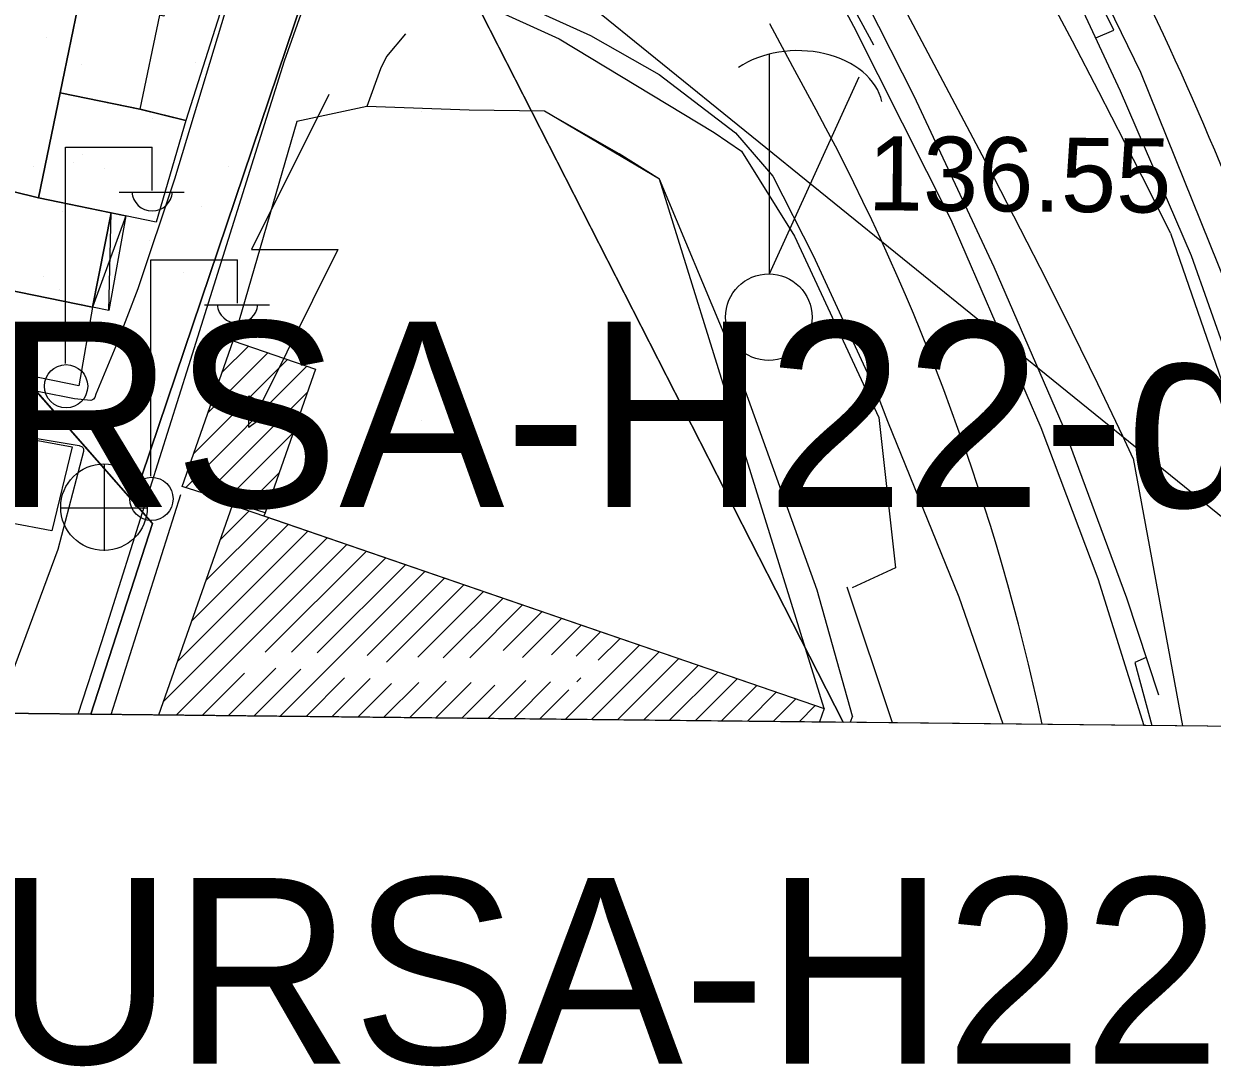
# Model space of a CAD drawing. Extents: x 417997 to 421451, y 4451742 to 4455216.
# Drawn here: x 420096.3 to 420192.4, y 4452206.8 to 4452291.1 of the extents above; entities that cross this region are included whole.
import ezdxf

# ---------------------------------------------------------------- set-up
doc = ezdxf.new("R2010")
doc.units = 0
for name, color, linetype in [('ADA', 7, 'Continuous'), ('ADAKENARI', 7, 'Continuous'), ('B_Ins_Halinde', 7, 'Continuous'), ('B_Mesken', 7, 'Continuous'), ('B_Resmi', 7, 'Continuous'), ('B_Sundurma', 7, 'Continuous'), ('B_Tarama', 7, 'Continuous'), ('B_Teras', 7, 'Continuous'), ('B_Trafo', 7, 'Continuous'), ('Default', 7, 'Continuous'), ('KALDIRIM', 7, 'Continuous'), ('PAFTALAMA', 7, 'Continuous'), ('PL_GENEL_OTOPARK', 7, 'Continuous'), ('PL_KAMU_HİZMET_A', 7, 'Continuous'), ('PL_REKRASYON', 7, 'Continuous'), ('RAYLI_TOPLU_TAŞIMA_HATTI', 7, 'Continuous'), ('S_Elektrik_Diregi', 7, 'Continuous'), ('S_Rogar_Kapagi', 7, 'Continuous'), ('S_Serare', 7, 'Continuous'), ('S_Vinc_Sabit', 7, 'Continuous'), ('Sinir_Cit_bir_taraf', 7, 'Continuous'), ('Sinir_Duvar_tek_tarafa_ait', 7, 'Continuous'), ('Sinir_Ist_Duvari', 7, 'Continuous'), ('SN_3_DERECE_KAYNAK_KORUMA', 7, 'Continuous'), ('SN_KENTSEL_DONUSUM', 7, 'Continuous'), ('TR_KAMU_HİZMET_A', 7, 'Continuous'), ('TR_PARKALANI', 7, 'Continuous'), ('Y_Kot_Noktasi', 7, 'Continuous'), ('Y_Lejant', 7, 'Continuous'), ('Yol_Sose', 7, 'Continuous')]:
    doc.layers.add(name, color=color, linetype=linetype)

# ---------------------------------------------------------------- blocks, each defined once
blk = doc.blocks.new('POINT_DISPLAY')
at = {"layer": 'Default'}
blk.add_line((0, 0), (0, 0), dxfattribs=at)

msp = doc.modelspace()

# ---------------------------------------------------------------- linework, layer by layer
at = {"layer": 'ADA'}
for q in [(420055.863, 4452308.523), (420055.863, 4452308.523), (420101.734, 4452235.291), (420101.734, 4452235.291)]:
    msp.add_line((420106.714, 4452250.722), q, dxfattribs=at)
at = {"layer": 'ADAKENARI'}
for p, q in [((420115.596, 4452326.771), (420162.572, 4452234.648)), ((420115.596, 4452326.771), (420162.572, 4452234.648)), ((420105.158, 4452252.491), (420124.407, 4452309.491)), ((420105.158, 4452252.491), (420124.407, 4452309.491))]:
    msp.add_line(p, q, dxfattribs=at)
at = {"layer": 'B_Ins_Halinde'}
msp.add_lwpolyline([(420113.241, 4452265.483), (420119.893, 4452263.188), (420115.836, 4452251.562), (420115.723, 4452251.319), (420161.028, 4452235.741), (420147.723, 4452278.552), (420138.41, 4452284.054), (420132.328, 4452284.125), (420124.047, 4452284.443), (420118.38, 4452283.212)], close=True, dxfattribs=at)
at = {"layer": 'B_Mesken'}
for points in [[(420091.611, 4452296.191), (420092.315, 4452300.344), (420092.417, 4452300.855), (420101.886, 4452298.376), (420097.498, 4452277.058), (420093.43, 4452278.044), (420088.764, 4452279.03), (420090.033, 4452286.881)], [(420108.694, 4452296.913), (420113.362, 4452295.665), (420109.42, 4452283.302), (420105.825, 4452284.182), (420099.252, 4452285.539), (420101.886, 4452298.376)], [(420097.498, 4452277.058), (420099.252, 4452285.539), (420105.697, 4452284.208), (420109.42, 4452283.302), (420107.024, 4452275.079)], [(420097.498, 4452277.058), (420103.39, 4452275.834), (420101.881, 4452268.199), (420087.615, 4452271.13), (420088.764, 4452279.03), (420093.43, 4452278.044)], [(420101.881, 4452268.199), (420100.757, 4452261.833), (420086.552, 4452264.744), (420087.179, 4452268.146), (420087.615, 4452271.13)], [(420089.494, 4452258.877), (420100.219, 4452256.911), (420098.585, 4452250.106), (420088.284, 4452252.072), (420084.398, 4452252.602), (420085.469, 4452259.131), (420085.573, 4452259.684)]]:
    msp.add_lwpolyline(points, close=True, dxfattribs=at)
at = {"layer": 'B_Resmi'}
msp.add_lwpolyline([(420107.231, 4452235.232), (420113.203, 4452252.186), (420161.028, 4452235.741), (420160.662, 4452234.667)], dxfattribs=at)
at = {"layer": 'B_Sundurma'}
for p, q in [((420103.202, 4452267.93), (420103.39, 4452275.834)), ((420104.565, 4452275.59), (420101.881, 4452268.199))]:
    msp.add_line(p, q, dxfattribs=at)
msp.add_lwpolyline([(420104.565, 4452275.59), (420103.202, 4452267.93), (420101.881, 4452268.199), (420103.39, 4452275.834)], close=True, dxfattribs=at)
at = {"layer": 'B_Tarama'}
for p, q in [((420112.224, 4452249.407), (420114.543, 4452251.726)), ((420111.07, 4452246.132), (420116.121, 4452251.183)), ((420108.763, 4452239.582), (420119.278, 4452250.097)), ((420109.917, 4452242.857), (420117.7, 4452250.64)), ((420107.609, 4452236.307), (420120.857, 4452249.554)), ((420108.641, 4452235.217), (420122.435, 4452249.012)), ((420115.84, 4452240.295), (420124.014, 4452248.469)), ((420117.972, 4452240.306), (420125.592, 4452247.926)), ((420117.037, 4452235.128), (420128.75, 4452246.84)), ((420120.046, 4452240.259), (420127.171, 4452247.383)), ((420124.068, 4452240.038), (420130.328, 4452246.298)), ((420125.638, 4452239.486), (420131.907, 4452245.755)), ((420128.171, 4452239.898), (420133.485, 4452245.212)), ((420130.235, 4452239.841), (420135.064, 4452244.669)), ((420132.378, 4452239.862), (420136.642, 4452244.127)), ((420135.078, 4452240.441), (420138.221, 4452243.584)), ((420136.645, 4452239.886), (420139.799, 4452243.041)), ((420138.978, 4452240.098), (420141.378, 4452242.498)), ((420140.986, 4452239.985), (420142.956, 4452241.955)), ((420142.773, 4452239.651), (420144.535, 4452241.413)), ((420140.128, 4452234.884), (420146.114, 4452240.87)), ((420142.227, 4452234.862), (420147.692, 4452240.327)), ((420144.326, 4452234.84), (420149.271, 4452239.784)), ((420146.425, 4452234.818), (420150.849, 4452239.242)), ((420110.74, 4452235.195), (420114.163, 4452238.618)), ((420112.839, 4452235.172), (420116.686, 4452239.02)), ((420114.938, 4452235.15), (420118.727, 4452238.939)), ((420119.136, 4452235.106), (420122.254, 4452238.224)), ((420121.235, 4452235.084), (420124.334, 4452238.182)), ((420141.023, 4452237.901), (420141.361, 4452238.239)), ((420148.524, 4452234.796), (420152.428, 4452238.699)), ((420123.335, 4452235.062), (420126.036, 4452237.763)), ((420125.434, 4452235.039), (420128.245, 4452237.85)), ((420127.533, 4452235.017), (420130.476, 4452237.96)), ((420129.632, 4452234.995), (420132.495, 4452237.858)), ((420131.731, 4452234.973), (420134.399, 4452237.64)), ((420133.83, 4452234.951), (420136.898, 4452238.019)), ((420135.93, 4452234.929), (420138.906, 4452237.905)), ((420138.029, 4452234.906), (420140.385, 4452237.262)), ((420150.624, 4452234.773), (420154.006, 4452238.156)), ((420152.723, 4452234.751), (420155.585, 4452237.613)), ((420154.822, 4452234.729), (420157.163, 4452237.07)), ((420156.921, 4452234.707), (420158.742, 4452236.528)), ((420159.02, 4452234.685), (420160.32, 4452235.985))]:
    msp.add_line(p, q, dxfattribs=at)
at = {"layer": 'B_Teras'}
for points in [[(420099.252, 4452285.539), (420101.886, 4452298.376), (420108.694, 4452296.913), (420107.644, 4452291.733), (420107.293, 4452291.811), (420105.697, 4452284.208)], [(420105.825, 4452284.182), (420109.42, 4452283.302), (420107.024, 4452275.079), (420097.498, 4452277.058), (420099.252, 4452285.539)]]:
    msp.add_lwpolyline(points, close=True, dxfattribs=at)
at = {"layer": 'B_Trafo'}
for p, q in [((420111.196, 4452259.65), (420116.058, 4452264.512)), ((420112.341, 4452262.916), (420114.481, 4452265.056)), ((420109.392, 4452253.603), (420119.212, 4452263.423)), ((420110.051, 4452256.383), (420117.635, 4452263.967)), ((420111.003, 4452253.093), (420119.247, 4452261.337)), ((420112.614, 4452252.582), (420118.11, 4452258.079)), ((420114.225, 4452252.072), (420116.973, 4452254.82))]:
    msp.add_line(p, q, dxfattribs=at)
msp.add_lwpolyline([(420115.836, 4452251.562), (420109.108, 4452253.693), (420113.241, 4452265.483), (420119.893, 4452263.188)], close=True, dxfattribs=at)
at = {"layer": 'KALDIRIM'}
for p, q in [((420158.514, 4452287.64), (420156.638, 4452291.124)), ((420158.514, 4452287.64), (420156.638, 4452291.124)), ((420160.388, 4452284.16), (420158.514, 4452287.64)), ((420160.388, 4452284.16), (420158.514, 4452287.64))]:
    msp.add_line(p, q, dxfattribs=at)
for centre, radius, start in [((419968.61, 4452187.368), 242.743, 11.11907), ((419968.61, 4452187.368), 242.743, 11.11907), ((419994.952, 4452195.079), 187.895, 12.10391), ((419994.952, 4452195.079), 187.895, 12.10391)]:
    msp.add_arc(centre, radius, start, 28.30076, dxfattribs=at)
at = {"layer": 'PAFTALAMA'}
msp.add_line((419108.72, 4452245.779), (421237.47, 4452223.295), dxfattribs=at)
msp.add_line((419108.72, 4452245.779), (421237.47, 4452223.295), dxfattribs=at)
at = {"layer": 'PL_GENEL_OTOPARK'}
msp.add_line((420072.572, 4452235.599), (420101.734, 4452235.291), dxfattribs=at)
msp.add_line((420072.572, 4452235.599), (420101.734, 4452235.291), dxfattribs=at)
msp.add_lwpolyline([(420101.734, 4452235.291), (420106.714, 4452250.722), (420085.129, 4452275.258), (420072.572, 4452235.599)], dxfattribs=at)
msp.add_lwpolyline([(420101.734, 4452235.291), (420106.714, 4452250.722), (420085.129, 4452275.258), (420072.572, 4452235.599)], dxfattribs=at)
at = {"layer": 'PL_KAMU_HİZMET_A'}
msp.add_line((420101.734, 4452235.291), (420162.572, 4452234.648), dxfattribs=at)
msp.add_line((420101.734, 4452235.291), (420162.572, 4452234.648), dxfattribs=at)
msp.add_lwpolyline([(420162.572, 4452234.648), (420124.407, 4452309.491), (420105.158, 4452252.491), (420106.714, 4452250.722), (420101.734, 4452235.291)], dxfattribs=at)
msp.add_lwpolyline([(420162.572, 4452234.648), (420124.407, 4452309.491), (420105.158, 4452252.491), (420106.714, 4452250.722), (420101.734, 4452235.291)], dxfattribs=at)
at = {"layer": 'PL_REKRASYON'}
msp.add_lwpolyline([(420124.407, 4452309.491), (420115.596, 4452326.771), (420103.352, 4452349.714), (420076.14, 4452400.705), (420066.338, 4452419.857), (420065.337, 4452422.204), (420063.496, 4452400.111), (420057.042, 4452322.669), (420055.919, 4452309.196), (420055.863, 4452308.523), (420085.129, 4452275.258), (420105.158, 4452252.491), (420124.407, 4452309.491)], dxfattribs=at)
msp.add_lwpolyline([(420124.407, 4452309.491), (420115.596, 4452326.771), (420103.352, 4452349.714), (420076.14, 4452400.705), (420066.338, 4452419.857), (420065.337, 4452422.204), (420063.496, 4452400.111), (420057.042, 4452322.669), (420055.919, 4452309.196), (420055.863, 4452308.523), (420085.129, 4452275.258), (420105.158, 4452252.491), (420124.407, 4452309.491)], dxfattribs=at)
at = {"layer": 'RAYLI_TOPLU_TAŞIMA_HATTI'}
for points in [[(420189.028, 4452274.2), (420187.441, 4452277.403), (420185.357, 4452281.521), (420183.244, 4452285.624), (420181.107, 4452289.715), (420178.952, 4452293.797), (420176.786, 4452297.872), (420174.614, 4452301.945)], [(420189.028, 4452274.2), (420187.441, 4452277.403), (420185.357, 4452281.521), (420183.244, 4452285.624), (420181.107, 4452289.715), (420178.952, 4452293.797), (420176.786, 4452297.872), (420174.614, 4452301.945)], [(420186.02, 4452255.967), (420185.18, 4452257.782), (420183.172, 4452261.994), (420181.121, 4452266.186), (420179.034, 4452270.36), (420176.916, 4452274.518), (420174.771, 4452278.663), (420172.606, 4452282.797), (420170.425, 4452286.923), (420168.234, 4452291.043), (420166.038, 4452295.161)], [(420186.02, 4452255.967), (420185.18, 4452257.782), (420183.172, 4452261.994), (420181.121, 4452266.186), (420179.034, 4452270.36), (420176.916, 4452274.518), (420174.771, 4452278.663), (420172.606, 4452282.797), (420170.425, 4452286.923), (420168.234, 4452291.043), (420166.038, 4452295.161)], [(420189.028, 4452274.2), (420194.651, 4452257.996), (420199.649, 4452234.257)], [(420189.028, 4452274.2), (420194.651, 4452257.996), (420199.649, 4452234.257)], [(420186.02, 4452255.967), (420189.998, 4452234.358)], [(420186.02, 4452255.967), (420189.998, 4452234.358)]]:
    msp.add_lwpolyline(points, dxfattribs=at)
at = {"layer": 'S_Elektrik_Diregi'}
for p, q in [((420099.695, 4452263.643), (420099.695, 4452281.143)), ((420099.695, 4452281.143), (420106.695, 4452281.143)), ((420106.695, 4452277.643), (420106.695, 4452281.143)), ((420104.035, 4452277.503), (420109.285, 4452277.503)), ((420106.599, 4452254.539), (420106.599, 4452272.039)), ((420106.599, 4452272.039), (420113.599, 4452272.039)), ((420113.599, 4452268.539), (420113.599, 4452272.039)), ((420110.939, 4452268.399), (420116.189, 4452268.399))]:
    msp.add_line(p, q, dxfattribs=at)
for centre in [(420099.731, 4452261.808), (420106.635, 4452252.703)]:
    msp.add_circle(centre, 1.75, dxfattribs=at)
for centre in [(420106.696, 4452277.656), (420113.6, 4452268.552)]:
    msp.add_arc(centre, 1.658, 184.83843, 355.14641, dxfattribs=at)
at = {"layer": 'S_Rogar_Kapagi'}
for p, q in [((420102.849, 4452248.501), (420102.849, 4452255.501)), ((420099.279, 4452251.966), (420106.279, 4452251.966))]:
    msp.add_line(p, q, dxfattribs=at)
msp.add_circle((420102.796, 4452252.03), 3.5, dxfattribs=at)
at = {"layer": 'S_Serare'}
msp.add_lwpolyline([(420120.986, 4452285.397), (420114.721, 4452272.867), (420121.721, 4452272.867), (420115.526, 4452260.442)], dxfattribs=at)
msp.add_lwpolyline([(420114.511, 4452261.037), (420116.576, 4452260.022), (420114.511, 4452258.482), (420114.511, 4452260.022)], close=True, dxfattribs=at)
at = {"layer": 'S_Vinc_Sabit'}
for q in [(420156.625, 4452288.691), (420163.87, 4452286.836)]:
    msp.add_line((420156.625, 4452270.911), q, dxfattribs=at)
msp.add_circle((420156.555, 4452267.401), 3.5, dxfattribs=at)
msp.add_ellipse((420158.9, 4452284.061), major_axis=(6.895, 0), ratio=0.709428, start_param=0.15849, end_param=2.339818, dxfattribs=at)
at = {"layer": 'Sinir_Cit_bir_taraf'}
msp.add_lwpolyline([(420125.613, 4452295.338), (420128.761, 4452294.488), (420133.743, 4452292.571), (420139.61, 4452289.909), (420152.145, 4452282.335), (420154.353, 4452280.813), (420158.638, 4452273.957), (420165.452, 4452259.292), (420166.804, 4452247.135), (420163.294, 4452245.514)], dxfattribs=at)
at = {"layer": 'Sinir_Duvar_tek_tarafa_ait'}
msp.add_lwpolyline([(420103.377, 4452235.272), (420109.022, 4452253.044)], dxfattribs=at)
at = {"layer": 'Sinir_Ist_Duvari'}
for points in [[(420135.358, 4452344.517), (420139.301, 4452336.913), (420146.334, 4452323.785), (420158.535, 4452301.406), (420165.031, 4452289.421)], [(420182.996, 4452289.981), (420184.466, 4452290.604), (420178.311, 4452303.119), (420170.797, 4452317.815), (420162.962, 4452332.167), (420156.467, 4452344.293)], [(420202.529, 4452236.726), (420198.884, 4452248.848), (420195.037, 4452260.218), (420190.728, 4452272.344), (420185.006, 4452285.676), (420181.434, 4452293.328)], [(420164.479, 4452292.791), (420168.299, 4452285.308), (420174.753, 4452271.481), (420180.336, 4452258.612), (420185.488, 4452244.688), (420188.066, 4452236.866)], [(420127.173, 4452290.315), (420125.647, 4452288.482), (420125.157, 4452287.488), (420124.047, 4452284.443), (420118.38, 4452283.212), (420113.241, 4452265.483)], [(420144.469, 4452280.598), (420138.41, 4452284.054), (420132.328, 4452284.125)], [(420163.319, 4452235.141), (420160.482, 4452245.314), (420153.352, 4452265.066), (420147.723, 4452278.552), (420144.469, 4452280.598)], [(420166.573, 4452234.605), (420162.891, 4452245.569)], [(420187.079, 4452239.863), (420186.169, 4452239.476), (420187.531, 4452234.384)], [(420163.319, 4452235.141), (420163.145, 4452234.641)]]:
    msp.add_lwpolyline(points, dxfattribs=at)
at = {"layer": 'SN_3_DERECE_KAYNAK_KORUMA'}
msp.add_line((419108.72, 4452245.779), (420357.813, 4452232.586), dxfattribs=at)
msp.add_line((419108.72, 4452245.779), (420357.813, 4452232.586), dxfattribs=at)
at = {"layer": 'SN_KENTSEL_DONUSUM'}
msp.add_line((420214.336, 4452234.101), (420132.341, 4452300.528), dxfattribs=at)
msp.add_line((420214.336, 4452234.101), (420132.341, 4452300.528), dxfattribs=at)
at = {"layer": 'TR_KAMU_HİZMET_A'}
for p, q in [((420128.509, 4452284.044), (420128.509, 4452284.044)), ((420128.509, 4452284.044), (420128.509, 4452284.044)), ((420128.509, 4452259.044), (420128.509, 4452259.044)), ((420128.509, 4452259.044), (420128.509, 4452259.044))]:
    msp.add_line(p, q, dxfattribs=at)
at = {"layer": 'Y_Lejant'}
msp.add_lwpolyline([(419138.442, 4455021.89), (421266.409, 4454999.402), (421237.471, 4452223.294), (419108.722, 4452245.778)], close=True, dxfattribs=at)
at = {"layer": 'Yol_Sose'}
for points in [[(420134.817, 4452344.523), (420140.122, 4452334.545), (420146.059, 4452323.349), (420153.445, 4452309.591), (420163.419, 4452290.923), (420171.283, 4452275.304), (420178.563, 4452258.466), (420183.153, 4452246.266), (420186.897, 4452234.39)], [(420157.247, 4452344.285), (420157.44, 4452343.932), (420165.737, 4452328.415), (420175.068, 4452310.901), (420186.626, 4452287.214), (420194.284, 4452268.142), (420200.348, 4452250.409), (420205.056, 4452235.463), (420205.317, 4452234.196)], [(420109.661, 4452263.493), (420117.393, 4452288.122), (420120.394, 4452296.579), (420120.625, 4452297.106), (420120.853, 4452297.391), (420121.323, 4452297.689), (420121.657, 4452297.883), (420122.503, 4452297.877), (420124.148, 4452297.685), (420127.043, 4452297.032), (420142.146, 4452290.172), (420147.698, 4452287.027), (420153.859, 4452282.294), (420156.887, 4452278.804), (420160.152, 4452272.386), (420165.333, 4452261.173), (420166.149, 4452258.98), (420171.912, 4452244.795), (420175.486, 4452234.511)], [(420113.53, 4452295.241), (420108.498, 4452278.566), (420105.532, 4452269.698), (420103.753, 4452265.04), (420102.145, 4452261.16), (420102.059, 4452260.896), (420101.958, 4452260.774), (420101.871, 4452260.712), (420101.742, 4452260.659), (420100.414, 4452260.799)], [(420100.414, 4452260.799), (420086.769, 4452263.502), (420069.997, 4452266.465), (420053.601, 4452269.199), (420040.681, 4452271.511)], [(420100.712, 4452235.301), (420102.611, 4452241.161), (420109.661, 4452263.493)], [(420085.733, 4452259.651), (420096.9, 4452257.666), (420100.802, 4452257.012), (420101.037, 4452256.901), (420101.093, 4452256.852), (420101.144, 4452256.754), (420101.15, 4452256.537), (420099.075, 4452248.602)], [(420099.075, 4452248.602), (420094.122, 4452235.37)]]:
    msp.add_lwpolyline(points, dxfattribs=at)

# ---------------------------------------------------------------- block references
at = {"layer": 'TR_PARKALANI', "xscale": 0.1, "yscale": 0.10000000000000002}
for p in [(420098.152, 4452290.037), (420098.152, 4452290.037), (420101.009, 4452287.817), (420101.009, 4452287.817), (420110.23, 4452288.004), (420110.23, 4452288.004), (420106.717, 4452283.487), (420106.717, 4452283.487), (420101.098, 4452280.549), (420101.098, 4452280.549), (420097.061, 4452279.614), (420097.061, 4452279.614), (420100.355, 4452279.869), (420100.355, 4452279.869), (420112.856, 4452279.614), (420112.856, 4452279.614), (420102.844, 4452279.435), (420102.844, 4452279.435), (420099.429, 4452275.942), (420099.429, 4452275.942), (420110.711, 4452276.318), (420110.711, 4452276.318), (420106.462, 4452273.597), (420106.462, 4452273.597), (420109.193, 4452271.031), (420109.193, 4452271.031), (420097.911, 4452270.655), (420097.911, 4452270.655), (420099.218, 4452269.644), (420099.218, 4452269.644), (420100.964, 4452268.529), (420100.964, 4452268.529), (420103.836, 4452265.064), (420103.836, 4452265.064), (420106.99, 4452264.277), (420106.99, 4452264.277), (420107.403, 4452260.999), (420107.403, 4452260.999)]:
    msp.add_blockref('POINT_DISPLAY', p, dxfattribs=at)

# ---------------------------------------------------------------- texts
at = {"layer": 'PAFTALAMA'}
msp.add_text('BURSA-H22-d-02-d', height=15, dxfattribs=at).set_placement((420066.087, 4452252.037))
msp.add_text('BURSA-H22-d-02-d', height=15, dxfattribs=at).set_placement((420066.087, 4452252.037))
at = {"layer": 'Y_Kot_Noktasi'}
msp.add_text('136.55 ', height=6, rotation=359.51823, dxfattribs=at).set_placement((420164.545, 4452276.048))
at = {"layer": 'Y_Lejant'}
msp.add_text('BURSA-H22-d-07-a', height=15, dxfattribs=at).set_placement((420080.518, 4452207.036))

doc.saveas('drawing.dxf')
